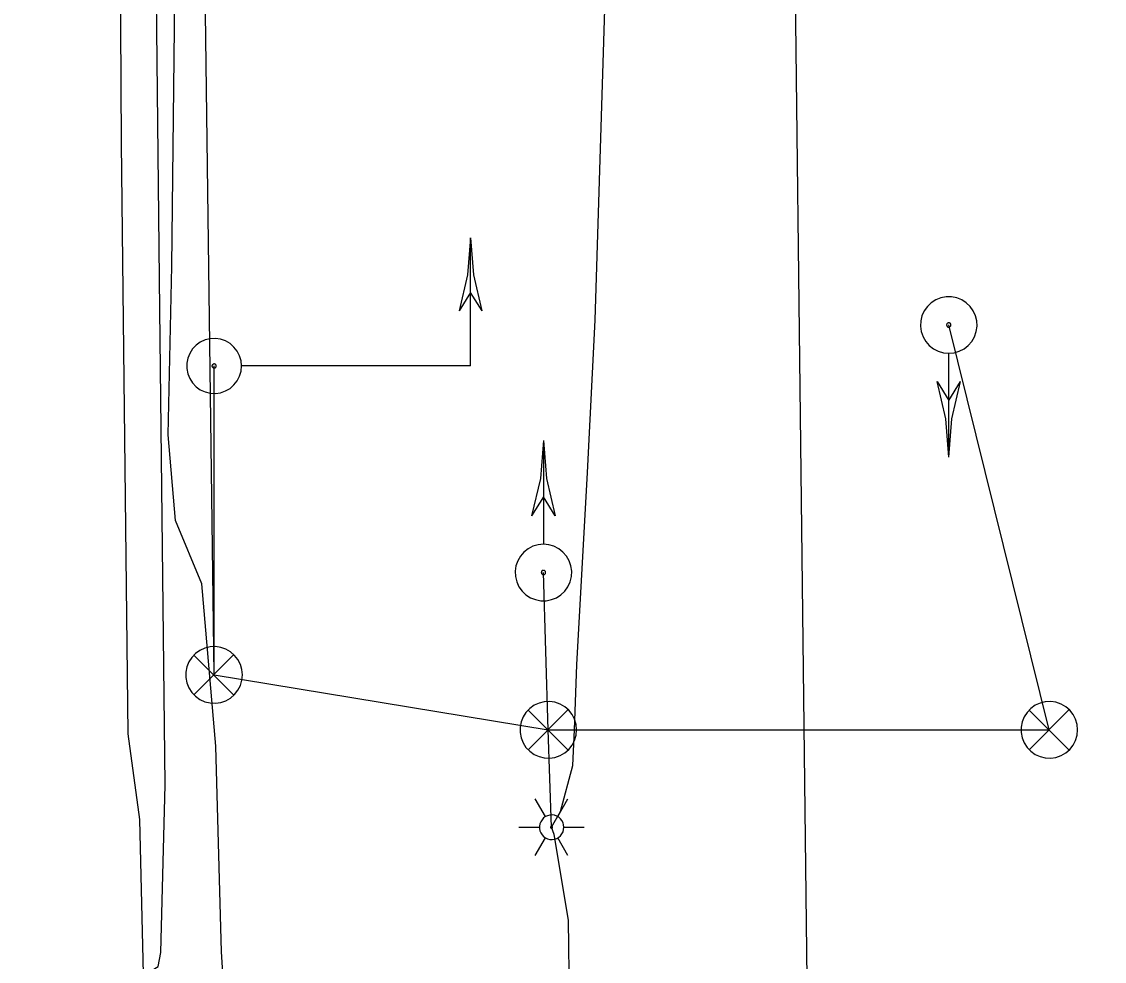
# Model space of a CAD drawing. Extents: x 600849 to 606371, y 330010 to 403088.
# Drawn here: x 601744.9 to 601871.1, y 401549.7 to 401659.2 of the extents above; entities that cross this region are included whole.
import ezdxf

# ---------------------------------------------------------------- set-up
doc = ezdxf.new("R2010")
doc.units = 0
for name, color, linetype in [('E_LTG', 7, 'Continuous'), ('E_SIG', 7, 'Continuous'), ('E_UTL_E_UG', 7, 'Continuous'), ('E_UTL_FO_UG', 7, 'Continuous'), ('E_UTL_G_UG', 7, 'Continuous'), ('E_UTL_W_UG', 7, 'Continuous')]:
    doc.layers.add(name, color=color, linetype=linetype)

msp = doc.modelspace()

# ---------------------------------------------------------------- linework, layer by layer
at = {"layer": 'E_LTG'}
for points in [[(601805.97, 401566.53), (601804.78, 401568.59)], [(601807.4, 401566.53), (601808.59, 401568.59)], [(601808.12, 401565.29), (601808.09, 401565.56), (601808.02, 401565.82), (601807.89, 401566.06), (601807.72, 401566.28), (601807.52, 401566.45), (601807.28, 401566.59), (601807.03, 401566.68), (601806.76, 401566.72), (601806.49, 401566.7), (601806.22, 401566.64), (601805.97, 401566.53), (601805.75, 401566.37), (601805.57, 401566.17), (601805.42, 401565.94), (601805.32, 401565.69), (601805.27, 401565.43), (601805.27, 401565.15), (601805.32, 401564.89), (601805.42, 401564.63), (601805.57, 401564.41), (601805.75, 401564.21), (601805.97, 401564.05), (601806.22, 401563.94), (601806.49, 401563.87), (601806.76, 401563.86), (601807.03, 401563.9), (601807.28, 401563.99), (601807.52, 401564.13), (601807.72, 401564.3), (601807.89, 401564.52), (601808.02, 401564.76), (601808.09, 401565.02), (601808.12, 401565.29)], [(601808.12, 401565.29), (601808.09, 401565.56), (601808.02, 401565.82), (601807.89, 401566.06), (601807.72, 401566.28), (601807.52, 401566.45), (601807.28, 401566.59), (601807.03, 401566.68), (601806.76, 401566.72), (601806.49, 401566.7), (601806.22, 401566.64), (601805.97, 401566.53), (601805.75, 401566.37), (601805.57, 401566.17), (601805.42, 401565.94), (601805.32, 401565.69), (601805.27, 401565.43), (601805.27, 401565.15), (601805.32, 401564.89), (601805.42, 401564.63), (601805.57, 401564.41), (601805.75, 401564.21), (601805.97, 401564.05), (601806.22, 401563.94), (601806.49, 401563.87), (601806.76, 401563.86), (601807.03, 401563.9), (601807.28, 401563.99), (601807.52, 401564.13), (601807.72, 401564.3), (601807.89, 401564.52), (601808.02, 401564.76), (601808.09, 401565.02), (601808.12, 401565.29)], [(601808.12, 401565.29), (601808.09, 401565.56), (601808.02, 401565.82), (601807.89, 401566.06), (601807.72, 401566.28), (601807.52, 401566.45), (601807.28, 401566.59), (601807.03, 401566.68), (601806.76, 401566.72), (601806.49, 401566.7), (601806.22, 401566.64), (601805.97, 401566.53), (601805.75, 401566.37), (601805.57, 401566.17), (601805.42, 401565.94), (601805.32, 401565.69), (601805.27, 401565.43), (601805.27, 401565.15), (601805.32, 401564.89), (601805.42, 401564.63), (601805.57, 401564.41), (601805.75, 401564.21), (601805.97, 401564.05), (601806.22, 401563.94), (601806.49, 401563.87), (601806.76, 401563.86), (601807.03, 401563.9), (601807.28, 401563.99), (601807.52, 401564.13), (601807.72, 401564.3), (601807.89, 401564.52), (601808.02, 401564.76), (601808.09, 401565.02), (601808.12, 401565.29)], [(601802.88, 401565.29), (601805.26, 401565.29)], [(601806.81, 401565.29), (601806.81, 401565.31), (601806.8, 401565.33), (601806.79, 401565.35), (601806.78, 401565.37), (601806.76, 401565.39), (601806.74, 401565.4), (601806.72, 401565.4), (601806.69, 401565.41), (601806.67, 401565.41), (601806.65, 401565.4), (601806.63, 401565.39), (601806.61, 401565.38), (601806.6, 401565.36), (601806.58, 401565.34), (601806.57, 401565.32), (601806.57, 401565.3), (601806.57, 401565.28), (601806.57, 401565.26), (601806.58, 401565.23), (601806.6, 401565.22), (601806.61, 401565.2), (601806.63, 401565.19), (601806.65, 401565.18), (601806.67, 401565.17), (601806.69, 401565.17), (601806.72, 401565.17), (601806.74, 401565.18), (601806.76, 401565.19), (601806.78, 401565.21), (601806.79, 401565.22), (601806.8, 401565.24), (601806.81, 401565.27), (601806.81, 401565.29)], [(601808.12, 401565.29), (601810.5, 401565.29)], [(601804.78, 401561.99), (601805.97, 401564.05)], [(601808.59, 401561.99), (601807.4, 401564.05)]]:
    msp.add_lwpolyline(points, dxfattribs=at)
at = {"layer": 'E_SIG'}
for points in [[(601797.24, 401633.99), (601796.9, 401629.67), (601795.9, 401625.45)], [(601797.24, 401619.04), (601797.24, 401633.99)], [(601797.24, 401633.99), (601797.57, 401629.67), (601798.57, 401625.45)], [(601797.24, 401627.59), (601795.9, 401625.45)], [(601798.58, 401625.45), (601797.24, 401627.59)], [(601852.98, 401620.52), (601853.61, 401620.58), (601854.21, 401620.75), (601854.76, 401621.04), (601855.26, 401621.43), (601855.67, 401621.9), (601855.98, 401622.45), (601856.19, 401623.04), (601856.28, 401623.66), (601856.25, 401624.29), (601856.1, 401624.9), (601855.84, 401625.47), (601855.47, 401625.98), (601855.02, 401626.41), (601854.49, 401626.75), (601853.91, 401626.98), (601853.29, 401627.1), (601852.67, 401627.1), (601852.05, 401626.98), (601851.47, 401626.75), (601850.94, 401626.41), (601850.49, 401625.98), (601850.12, 401625.47), (601849.86, 401624.9), (601849.71, 401624.29), (601849.68, 401623.66), (601849.77, 401623.04), (601849.98, 401622.45), (601850.29, 401621.9), (601850.7, 401621.43), (601851.2, 401621.04), (601851.75, 401620.75), (601852.36, 401620.58), (601852.98, 401620.52)], [(601852.98, 401623.57), (601853.03, 401623.57), (601853.07, 401623.58), (601853.12, 401623.61), (601853.15, 401623.64), (601853.19, 401623.67), (601853.21, 401623.71), (601853.23, 401623.76), (601853.23, 401623.81), (601853.23, 401623.85), (601853.22, 401623.9), (601853.2, 401623.94), (601853.17, 401623.98), (601853.14, 401624.02), (601853.1, 401624.04), (601853.05, 401624.06), (601853, 401624.07), (601852.96, 401624.07), (601852.91, 401624.06), (601852.86, 401624.04), (601852.82, 401624.02), (601852.79, 401623.98), (601852.76, 401623.94), (601852.74, 401623.9), (601852.73, 401623.85), (601852.73, 401623.81), (601852.74, 401623.76), (601852.75, 401623.71), (601852.78, 401623.67), (601852.81, 401623.64), (601852.84, 401623.61), (601852.89, 401623.58), (601852.93, 401623.57), (601852.98, 401623.57)], [(601770.55, 401619.04), (601770.49, 401619.65), (601770.32, 401620.23), (601770.04, 401620.77), (601769.66, 401621.25), (601769.2, 401621.65), (601768.68, 401621.96), (601768.1, 401622.16), (601767.5, 401622.24), (601766.89, 401622.21), (601766.3, 401622.07), (601765.74, 401621.82), (601765.25, 401621.46), (601764.83, 401621.02), (601764.5, 401620.51), (601764.27, 401619.95), (601764.16, 401619.35), (601764.16, 401618.74), (601764.27, 401618.14), (601764.5, 401617.58), (601764.83, 401617.06), (601765.25, 401616.62), (601765.74, 401616.27), (601766.3, 401616.02), (601766.89, 401615.87), (601767.5, 401615.84), (601768.1, 401615.93), (601768.68, 401616.13), (601769.2, 401616.43), (601769.66, 401616.83), (601770.04, 401617.31), (601770.32, 401617.85), (601770.49, 401618.44), (601770.55, 401619.04)], [(601852.98, 401608.42), (601852.98, 401620.46)], [(601767.59, 401619.04), (601767.59, 401619.09), (601767.57, 401619.13), (601767.55, 401619.18), (601767.52, 401619.21), (601767.49, 401619.24), (601767.45, 401619.27), (601767.4, 401619.28), (601767.36, 401619.29), (601767.31, 401619.29), (601767.26, 401619.27), (601767.22, 401619.26), (601767.18, 401619.23), (601767.15, 401619.19), (601767.13, 401619.16), (601767.11, 401619.11), (601767.1, 401619.07), (601767.1, 401619.02), (601767.11, 401618.97), (601767.13, 401618.93), (601767.15, 401618.89), (601767.18, 401618.86), (601767.22, 401618.83), (601767.26, 401618.81), (601767.31, 401618.8), (601767.36, 401618.8), (601767.4, 401618.81), (601767.45, 401618.82), (601767.49, 401618.84), (601767.52, 401618.87), (601767.55, 401618.91), (601767.57, 401618.95), (601767.59, 401619), (601767.59, 401619.04)], [(601797.24, 401619.04), (601770.6, 401619.04)], [(601789.77, 401619.04), (601789.77, 401619.04)], [(601852.98, 401608.42), (601852.63, 401612.87), (601851.61, 401617.22)], [(601851.61, 401617.22), (601852.98, 401615.02)], [(601852.98, 401608.42), (601853.33, 401612.87), (601854.36, 401617.22)], [(601852.98, 401615.02), (601854.36, 401617.22)], [(601805.74, 401610.37), (601805.39, 401605.92), (601804.36, 401601.57)], [(601805.74, 401610.37), (601805.74, 401598.33)], [(601805.74, 401610.37), (601806.08, 401605.92), (601807.11, 401601.57)], [(601805.74, 401603.78), (601804.36, 401601.58)], [(601807.11, 401601.58), (601805.74, 401603.78)], [(601805.74, 401598.27), (601805.11, 401598.21), (601804.51, 401598.04), (601803.95, 401597.75), (601803.46, 401597.36), (601803.05, 401596.89), (601802.74, 401596.35), (601802.53, 401595.75), (601802.44, 401595.13), (601802.47, 401594.5), (601802.62, 401593.9), (601802.88, 401593.32), (601803.24, 401592.81), (601803.7, 401592.38), (601804.22, 401592.04), (601804.81, 401591.81), (601805.42, 401591.69), (601806.05, 401591.69), (601806.67, 401591.81), (601807.25, 401592.04), (601807.78, 401592.38), (601808.23, 401592.81), (601808.59, 401593.32), (601808.86, 401593.9), (601809, 401594.5), (601809.03, 401595.13), (601808.94, 401595.75), (601808.74, 401596.35), (601808.43, 401596.89), (601808.01, 401597.36), (601807.52, 401597.75), (601806.96, 401598.04), (601806.36, 401598.21), (601805.74, 401598.27)], [(601805.74, 401595.23), (601805.69, 401595.22), (601805.64, 401595.21), (601805.6, 401595.19), (601805.56, 401595.16), (601805.53, 401595.12), (601805.51, 401595.08), (601805.49, 401595.03), (601805.48, 401594.99), (601805.49, 401594.94), (601805.5, 401594.89), (601805.52, 401594.85), (601805.55, 401594.81), (601805.58, 401594.78), (601805.62, 401594.75), (601805.67, 401594.73), (601805.71, 401594.72), (601805.76, 401594.72), (601805.81, 401594.73), (601805.85, 401594.75), (601805.89, 401594.78), (601805.93, 401594.81), (601805.96, 401594.85), (601805.98, 401594.89), (601805.99, 401594.94), (601805.99, 401594.99), (601805.98, 401595.03), (601805.97, 401595.08), (601805.94, 401595.12), (601805.91, 401595.16), (601805.87, 401595.19), (601805.83, 401595.21), (601805.78, 401595.22), (601805.74, 401595.23)], [(601770.64, 401583.04), (601770.58, 401583.67), (601770.41, 401584.27), (601770.12, 401584.83), (601769.73, 401585.32), (601769.26, 401585.73), (601768.71, 401586.04), (601768.12, 401586.25), (601767.5, 401586.34), (601766.87, 401586.31), (601766.26, 401586.16), (601765.69, 401585.9), (601765.18, 401585.54), (601764.75, 401585.08), (601764.41, 401584.56), (601764.18, 401583.97), (601764.06, 401583.36), (601764.06, 401582.73), (601764.18, 401582.11), (601764.41, 401581.53), (601764.75, 401581), (601765.18, 401580.55), (601765.69, 401580.19), (601766.26, 401579.92), (601766.87, 401579.78), (601767.5, 401579.75), (601768.12, 401579.84), (601768.71, 401580.04), (601769.26, 401580.35), (601769.73, 401580.77), (601770.12, 401581.26), (601770.41, 401581.82), (601770.58, 401582.42), (601770.64, 401583.04)], [(601769.61, 401585.38), (601765, 401580.72)], [(601765, 401585.33), (601769.65, 401580.68)], [(601809.6, 401576.64), (601809.54, 401577.26), (601809.36, 401577.87), (601809.07, 401578.42), (601808.69, 401578.92), (601808.21, 401579.33), (601807.67, 401579.64), (601807.08, 401579.85), (601806.46, 401579.94), (601805.83, 401579.91), (601805.22, 401579.76), (601804.65, 401579.5), (601804.14, 401579.13), (601803.7, 401578.68), (601803.37, 401578.15), (601803.13, 401577.57), (601803.01, 401576.95), (601803.01, 401576.33), (601803.13, 401575.71), (601803.37, 401575.13), (601803.7, 401574.6), (601804.14, 401574.15), (601804.65, 401573.78), (601805.22, 401573.52), (601805.83, 401573.37), (601806.46, 401573.34), (601807.08, 401573.43), (601807.67, 401573.64), (601808.21, 401573.95), (601808.69, 401574.36), (601809.07, 401574.86), (601809.36, 401575.41), (601809.54, 401576.02), (601809.6, 401576.64)], [(601868, 401576.64), (601867.94, 401577.26), (601867.77, 401577.87), (601867.48, 401578.42), (601867.09, 401578.92), (601866.62, 401579.33), (601866.07, 401579.64), (601865.48, 401579.85), (601864.86, 401579.94), (601864.23, 401579.91), (601863.62, 401579.76), (601863.05, 401579.5), (601862.54, 401579.13), (601862.11, 401578.68), (601861.77, 401578.15), (601861.54, 401577.57), (601861.42, 401576.95), (601861.42, 401576.33), (601861.54, 401575.71), (601861.77, 401575.13), (601862.11, 401574.6), (601862.54, 401574.15), (601863.05, 401573.78), (601863.62, 401573.52), (601864.23, 401573.37), (601864.86, 401573.34), (601865.48, 401573.43), (601866.07, 401573.64), (601866.62, 401573.95), (601867.09, 401574.36), (601867.48, 401574.86), (601867.77, 401575.41), (601867.94, 401576.02), (601868, 401576.64)], [(601808.56, 401578.97), (601803.95, 401574.32)], [(601803.95, 401578.93), (601808.6, 401574.27)], [(601866.97, 401578.97), (601862.36, 401574.32)], [(601862.36, 401578.93), (601867.01, 401574.27)]]:
    msp.add_lwpolyline(points, dxfattribs=at)
at = {"layer": 'E_UTL_E_UG'}
for points in [[(601805.24, 401539.87), (601808.56, 401541.23), (601808.79, 401545.29), (601808.65, 401554.47), (601806.99, 401564.43), (601806.69, 401565.29), (601807.72, 401567.11), (601809.17, 401572.49), (601809.34, 401576.64), (601809.64, 401584.23), (601810.89, 401606.61), (601811.76, 401624.37), (601812.99, 401664.4), (601813.57, 401701.1), (601815.94, 401713.47), (601814.14, 401721.94), (601814.89, 401745.25)], [(601767.34, 401583.04), (601765.45, 401728.41)], [(601747.27, 401541.51), (601748.43, 401542.84), (601752.08, 401545.61), (601758.54, 401547.68), (601760.84, 401549.06), (601761.12, 401550.68), (601761.65, 401570.23), (601761.01, 401625.62), (601760.29, 401694.48), (601760.51, 401725.58), (601760.59, 401726.44)], [(601864.7, 401576.64), (601852.98, 401623.82)], [(601767.34, 401583.04), (601767.34, 401619.04)], [(601806.69, 401565.29), (601806.3, 401576.64), (601805.74, 401594.97)], [(601767.34, 401583.04), (601806.3, 401576.64), (601809.34, 401576.64), (601864.7, 401576.64)]]:
    msp.add_lwpolyline(points, dxfattribs=at)
at = {"layer": 'E_UTL_FO_UG'}
msp.add_lwpolyline([(601769.02, 401320.47), (601769.94, 401331.16), (601770.09, 401344.94), (601770.83, 401367.28), (601771.5, 401384.95), (601768.99, 401402.53), (601770.4, 401449.14), (601769.81, 401478.22), (601770.48, 401497.86), (601770.17, 401518.39), (601769.34, 401533.05), (601768.22, 401550.79), (601767.55, 401574.72), (601765.93, 401593.67), (601762.83, 401601.03), (601762, 401611), (601762.43, 401630.68), (601763.29, 401706.94), (601763.64, 401717.33), (601760.21, 401748.46), (601759.39, 401773.62)], dxfattribs=at)
at = {"layer": 'E_UTL_G_UG'}
msp.add_lwpolyline([(601762.94, 401317.85), (601761.55, 401381.27), (601760.52, 401445.28), (601759.84, 401517.14), (601758.69, 401566.21), (601757.33, 401576.17), (601756.56, 401645.01), (601756.11, 401720.81), (601756.98, 401747.28), (601755.51, 401800.74), (601754.63, 401861.14), (601754.32, 401881.97), (601744.91, 401881.92)], dxfattribs=at)
at = {"layer": 'E_UTL_W_UG'}
msp.add_lwpolyline([(601871.12, 400642.91), (601836.6, 401012.05), (601839.84, 401262.07), (601832.79, 401859.37), (601825.88, 402219.07), (601826.21, 402224.15), (601837.07, 402461.82), (601844.07, 402461.82), (601843.9, 402567.31)], dxfattribs=at)

doc.saveas('drawing.dxf')
